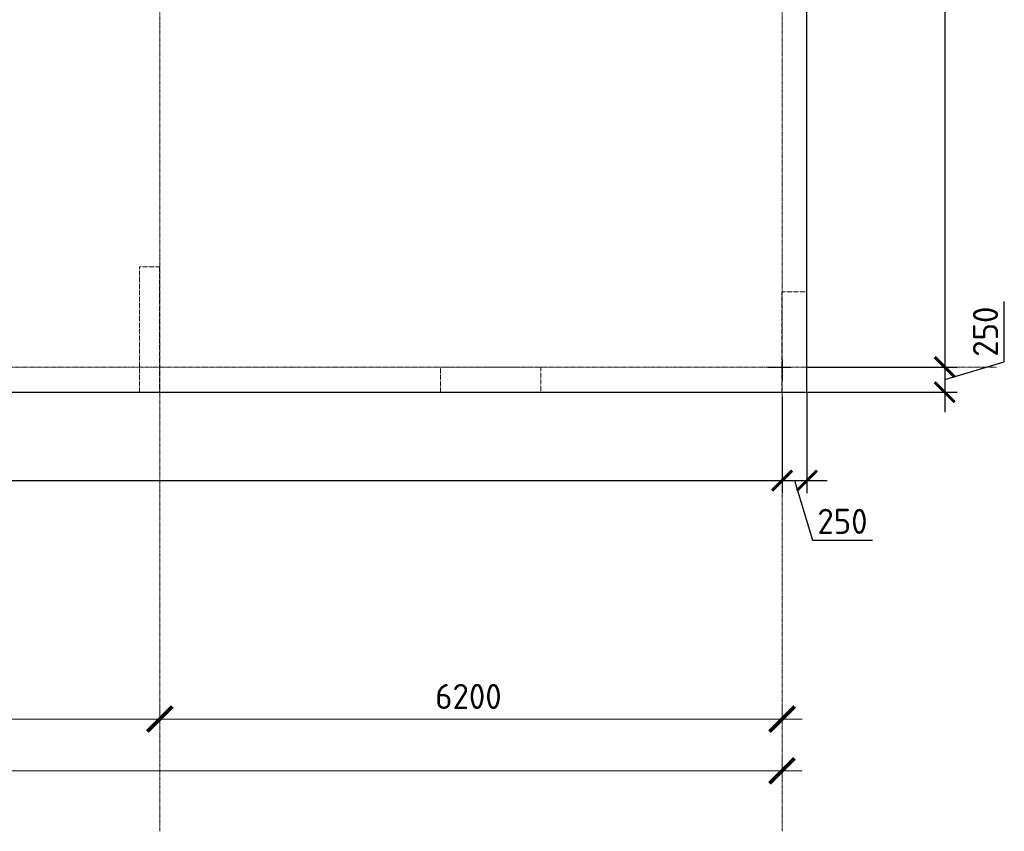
# Model space of a CAD drawing. Header units: millimetres. Extents: x -42044588 to 856694, y -806701 to 941911.
# Tile 905 of 1056: x -155493 to -145681, y -96153 to -88067. Entities that reach past the tile are written whole.
import ezdxf

# ---------------------------------------------------------------- set-up
doc = ezdxf.new("R2010")
doc.units = ezdxf.units.MM
for name, pattern in [('______5', [1100, 800, -100, 100, -100]), ('DASHED', [7, 5, -2, 0]), ('осевая', [50.8, 31.75, -6.35, 6.35, -6.35])]:
    doc.linetypes.add(name, pattern=pattern)
for name, color, linetype, lineweight in [('907Сл Осевые', 1, 'Continuous', 0), ('Оси', 40, '______5', 18), ('Перекрытие ж_бетон', 1, 'Continuous', 30), ('РАЗМЕРЫ', 1, 'Continuous', 9)]:
    doc.layers.add(name, color=color, linetype=linetype, lineweight=lineweight)
doc.layers.add('Колонна_ бетон', color=7, linetype='Continuous', lineweight=50, true_color=0xb4b496)
doc.styles.add('GOST-2.304_Type-B', font='GOST_Common.ttf')
doc.dimstyles.new('СПДС', dxfattribs={"dimscale": 100, "dimtxt": 2.5, "dimasz": 2, "dimexe": 1.25, "dimexo": 0, "dimtad": 1, "dimdec": 0, "dimrnd": 5, "dimtxsty": 'GOST-2.304_Type-B', "dimblk": 'ARCHTICK', "dimcen": 2.5, "dimdle": 2, "dimclrd": 1, "dimclre": 1, "dimclrt": 1, "dimadec": 0, "dimazin": 2, "dimtfac": 0.75, "dimtdec": 0, "dimtmove": 1, "dimatfit": 3, "dimfxl": 0, "dimtolj": 1, "dimarcsym": 0})

# ---------------------------------------------------------------- blocks, each defined once
blk = doc.blocks.new('_ArchTick')
at = {"color": 0, "linetype": 'ByBlock', "const_width": 0.15}
blk.add_lwpolyline([(-0.5, -0.5), (0.5, 0.5)], dxfattribs=at)
blk = doc.blocks.new('*D433')
at = {"layer": 'DEFPOINTS', "color": 0, "transparency": 16777216}
for p in [(-146962, -75128.5), (-147646, -91528.5), (-146274.9, -91528.5)]:
    blk.add_point(p, dxfattribs=at)
at = {"layer": 'РАЗМЕРЫ', "color": 1, "lineweight": -2, "transparency": 16777216}
for p, q in [((-146274.9, -74928.5), (-146274.9, -91728.5)), ((-146962, -75128.5), (-146149.9, -75128.5)), ((-147646, -91528.5), (-146149.9, -91528.5))]:
    blk.add_line(p, q, dxfattribs=at)
at = {"layer": 'РАЗМЕРЫ', "color": 1, "lineweight": -2, "transparency": 16777216, "xscale": 200, "yscale": 200, "zscale": 200}
for p, rotation in [((-146274.9, -75128.5), 90), ((-146274.9, -91528.5), 270)]:
    blk.add_blockref('_ArchTick', p, dxfattribs=dict(at, rotation=rotation))
at = {"layer": 'РАЗМЕРЫ', "color": 1, "lineweight": 0, "transparency": 16777216, "insert": (-146462.4, -83328.5), "char_height": 250, "attachment_point": 5, "rotation": 90, "style": 'GOST-2.304_Type-B'}
blk.add_mtext('\\A1;16400', dxfattribs=at)
blk = doc.blocks.new('*D435')
at = {"layer": 'DEFPOINTS', "color": 0, "transparency": 16777216}
for p in [(-147646, -91528.5), (-147647.9, -91778.5, -720), (-146274.9, -91778.5)]:
    blk.add_point(p, dxfattribs=at)
at = {"layer": 'РАЗМЕРЫ', "color": 1, "lineweight": -2, "transparency": 16777216}
for p, q in [((-145681.2, -91475.4), (-145681.2, -90875.4)), ((-146274.9, -91328.5), (-146274.9, -91978.5)), ((-147646, -91528.5), (-146149.9, -91528.5)), ((-146274.9, -91653.5), (-145681.2, -91475.4)), ((-147647.9, -91778.5), (-146149.9, -91778.5))]:
    blk.add_line(p, q, dxfattribs=at)
at = {"layer": 'РАЗМЕРЫ', "color": 1, "lineweight": -2, "transparency": 16777216, "xscale": 200, "yscale": 200, "zscale": 200}
for p, rotation in [((-146274.9, -91528.5), 90), ((-146274.9, -91778.5), 270)]:
    blk.add_blockref('_ArchTick', p, dxfattribs=dict(at, rotation=rotation))
at = {"layer": 'РАЗМЕРЫ', "color": 1, "lineweight": 0, "transparency": 16777216, "insert": (-145868.7, -91175.4), "char_height": 250, "attachment_point": 5, "rotation": 90, "style": 'GOST-2.304_Type-B'}
blk.add_mtext('\\A1;250', dxfattribs=at)
blk = doc.blocks.new('*D6689')
at = {"color": 1, "lineweight": 0, "transparency": 16777216}
for p, q in [((983645.5, -18715.9), (983645.5, -18590.9)), ((1030445.5, -18830.2), (1030445.5, -18590.9)), ((983445.5, -18715.9), (1030645.5, -18715.9))]:
    blk.add_line(p, q, dxfattribs=at)
at = {"layer": 'DEFPOINTS', "color": 0, "transparency": 16777216}
for p in [(983645.5, -18715.9), (1030445.5, -18715.9), (1030445.5, -18830.2)]:
    blk.add_point(p, dxfattribs=at)
at = {"color": 1, "lineweight": 0, "transparency": 16777216, "xscale": 250, "yscale": 250, "zscale": 250, "rotation": 180}
blk.add_blockref('_ArchTick', (983645.5, -18715.9), dxfattribs=at)
at = {"color": 1, "lineweight": 0, "transparency": 16777216, "xscale": 250, "yscale": 250, "zscale": 250}
blk.add_blockref('_ArchTick', (1030445.5, -18715.9), dxfattribs=at)
at = {"color": 1, "lineweight": 0, "transparency": 16777216, "insert": (1001863, -18605.2), "char_height": 250, "width": 104166.667, "attachment_point": 5, "style": 'GOST-2.304_Type-B'}
blk.add_mtext('\\A1;46800', dxfattribs=at)
blk = doc.blocks.new('*D6706')
at = {"color": 1, "lineweight": 0, "transparency": 16777216}
for p, q in [((1020445.5, -18199), (1020445.5, -18074)), ((1024245.5, -18199), (1024245.5, -18074)), ((1020245.5, -18199), (1024445.5, -18199))]:
    blk.add_line(p, q, dxfattribs=at)
at = {"layer": 'DEFPOINTS', "color": 0, "transparency": 16777216}
for p in [(1020445.5, -18199), (1024245.5, -18199), (1024245.5, -18199)]:
    blk.add_point(p, dxfattribs=at)
at = {"color": 1, "lineweight": 0, "transparency": 16777216, "xscale": 250, "yscale": 250, "zscale": 250, "rotation": 180}
blk.add_blockref('_ArchTick', (1020445.5, -18199), dxfattribs=at)
at = {"color": 1, "lineweight": 0, "transparency": 16777216, "xscale": 250, "yscale": 250, "zscale": 250}
blk.add_blockref('_ArchTick', (1024245.5, -18199), dxfattribs=at)
at = {"color": 1, "lineweight": 0, "transparency": 16777216, "insert": (1022345.5, -17974), "char_height": 250, "width": 83333.333, "attachment_point": 5, "style": 'GOST-2.304_Type-B'}
blk.add_mtext('\\A1;3800', dxfattribs=at)
blk = doc.blocks.new('*D6707')
at = {"color": 1, "lineweight": 0, "transparency": 16777216}
for p, q in [((1024245.5, -18199), (1024245.5, -18074)), ((1030445.5, -18199), (1030445.5, -18074)), ((1024045.5, -18199), (1030645.5, -18199))]:
    blk.add_line(p, q, dxfattribs=at)
at = {"layer": 'DEFPOINTS', "color": 0, "transparency": 16777216}
for p in [(1024245.5, -18199), (1030445.5, -18199), (1030445.5, -18199)]:
    blk.add_point(p, dxfattribs=at)
at = {"color": 1, "lineweight": 0, "transparency": 16777216, "xscale": 250, "yscale": 250, "zscale": 250, "rotation": 180}
blk.add_blockref('_ArchTick', (1024245.5, -18199), dxfattribs=at)
at = {"color": 1, "lineweight": 0, "transparency": 16777216, "xscale": 250, "yscale": 250, "zscale": 250}
blk.add_blockref('_ArchTick', (1030445.5, -18199), dxfattribs=at)
at = {"color": 1, "lineweight": 0, "transparency": 16777216, "insert": (1027320.4, -17974), "char_height": 250, "width": 83333.333, "attachment_point": 5, "style": 'GOST-2.304_Type-B'}
blk.add_mtext('\\A1;6200', dxfattribs=at)
blk = doc.blocks.new('подложка стн 1-го этажа')
at = {"layer": 'Колонна_ бетон', "color": 252, "linetype": 'DASHED', "lineweight": 0, "ltscale": 0.5, "true_color": 0x939598, "transparency": 33554687}
for p, q in [((54843.8, 9711.8, -200), (54843.8, 9711.8, -200)), ((55093.8, 9461.8, -200), (55093.8, 9461.8, -200))]:
    blk.add_line(p, q, dxfattribs=at)
for points, elevation in [([(48444.1, 10711.8), (48643.9, 10711.8), (48643.9, 9461.8), (48444.1, 9461.8)], -560), ([(54843.8, 10461.8), (55093.8, 10461.8), (55093.8, 9461.8), (54843.8, 9461.8)], -360), ([(51443.8, 9711.8), (52443.8, 9711.8), (52443.8, 9461.8), (51443.8, 9461.8)], -360)]:
    blk.add_lwpolyline(points, close=True, dxfattribs=dict(at, elevation=elevation))
blk = doc.blocks.new('*D5985')
at = {"layer": '907Сл Осевые', "color": 1, "lineweight": -2, "transparency": 16777216}
for p, q in [((-194695.8, -91779.8), (-194695.8, -92784)), ((-147896, -91824.1), (-147896, -92784)), ((-194895.8, -92659), (-147696, -92659))]:
    blk.add_line(p, q, dxfattribs=at)
at = {"layer": 'DEFPOINTS', "color": 0, "transparency": 16777216}
for p in [(-194695.8, -91779.8), (-147896, -91824.1), (-147896, -92659)]:
    blk.add_point(p, dxfattribs=at)
at = {"layer": '907Сл Осевые', "color": 1, "lineweight": -2, "transparency": 16777216, "xscale": 200, "yscale": 200, "zscale": 200, "rotation": 180}
blk.add_blockref('_ArchTick', (-194695.8, -92659), dxfattribs=at)
at = {"layer": '907Сл Осевые', "color": 1, "lineweight": -2, "transparency": 16777216, "xscale": 200, "yscale": 200, "zscale": 200}
blk.add_blockref('_ArchTick', (-147896, -92659), dxfattribs=at)
at = {"layer": '907Сл Осевые', "color": 1, "lineweight": 0, "transparency": 16777216, "insert": (-171295.9, -92471.5), "char_height": 250, "attachment_point": 5, "style": 'GOST-2.304_Type-B'}
blk.add_mtext('\\A1;46800', dxfattribs=at)
blk = doc.blocks.new('*D5986')
at = {"layer": '907Сл Осевые', "color": 1, "lineweight": -2, "transparency": 16777216}
for p, q in [((-147896, -91824.1), (-147896, -92784)), ((-147647.9, -91778.5), (-147647.9, -92784)), ((-148096, -92659), (-147447.9, -92659)), ((-147771.9, -92659), (-147593.8, -93252.7)), ((-147593.8, -93252.7), (-146993.8, -93252.7))]:
    blk.add_line(p, q, dxfattribs=at)
at = {"layer": 'DEFPOINTS', "color": 0, "transparency": 16777216}
for p in [(-147896, -91824.1), (-147647.9, -91778.5, -360), (-147647.9, -92659)]:
    blk.add_point(p, dxfattribs=at)
at = {"layer": '907Сл Осевые', "color": 1, "lineweight": -2, "transparency": 16777216, "xscale": 200, "yscale": 200, "zscale": 200, "rotation": 180}
blk.add_blockref('_ArchTick', (-147896, -92659), dxfattribs=at)
at = {"layer": '907Сл Осевые', "color": 1, "lineweight": -2, "transparency": 16777216, "xscale": 200, "yscale": 200, "zscale": 200}
blk.add_blockref('_ArchTick', (-147647.9, -92659), dxfattribs=at)
at = {"layer": '907Сл Осевые', "color": 1, "lineweight": 0, "transparency": 16777216, "insert": (-147293.8, -93065.2), "char_height": 250, "attachment_point": 5, "style": 'GOST-2.304_Type-B'}
blk.add_mtext('\\A1;250', dxfattribs=at)
blk = doc.blocks.new('блочина')
for p, q in [((150412.8, 50955), (150412.8, 50740.6)), ((150269.9, 50879.6), (150507.8, 50879.6))]:
    blk.add_line(p, q)
blk = doc.blocks.new('оси2')
at = {"layer": 'Оси', "color": 16, "linetype": 'осевая', "lineweight": 0, "ltscale": 0.25, "transparency": 33554687}
for p, q in [((1024245.5, 3375.3), (1024245.5, -19317.6)), ((1030445.5, 3375.3), (1030445.5, -19317.6)), ((979200, -14692.9), (1032582.1, -14692.9))]:
    blk.add_line(p, q, dxfattribs=at)
at = {"lineweight": 0}
for base, p1, p2, picture, middle in [((1024245.5, -18199), (1020445.5, -18199), (1024245.5, -18199), '*D6706', (1022345.5, -18199)), ((1030445.5, -18199), (1024245.5, -18199), (1030445.5, -18199), '*D6707', (1027320.4, -18199)), ((1030445.5, -18715.9), (983645.5, -18715.9), (1030445.5, -18830.2), '*D6689', (1001863, -18830.2))]:
    dim = blk.add_linear_dim(base=base, p1=p1, p2=p2, dimstyle='СПДС', override={"dimgap": 1, "dimlwd": 0, "dimlwe": 0}, dxfattribs=at)
    dim.commit()
    dim.dimension.update_dxf_attribs({"geometry": picture, "text_midpoint": middle, "dimtype": 160})

msp = doc.modelspace()

# ---------------------------------------------------------------- linework, layer by layer
at = {"layer": 'Перекрытие ж_бетон'}
for points, elevation in [([(-194947.756, -74878.517), (-194947.885, -88878.517), (-194947.861, -88878.517), (-194947.861, -91778.517), (-190847.861, -91778.517), (-190847.885, -91778.517), (-154047.885, -91778.517), (-154047.861, -91778.517), (-147647.861, -91778.517), (-147647.861, -74878.517), (-194947.756, -74878.517)], -720), ([(-194947.859, -91778.516), (-190847.858, -91778.521), (-190847.858, -91778.516), (-154047.858, -91778.516), (-154047.858, -91778.516), (-147647.859, -91778.516), (-147647.857, -74878.517), (-194947.729, -74878.517), (-194947.858, -88878.516), (-194947.858, -88878.516), (-194947.861, -91778.516)], -360)]:
    msp.add_lwpolyline(points, dxfattribs=dict(at, elevation=elevation))

# ---------------------------------------------------------------- block references
for name, p in [('подложка стн 1-го этажа', (-202741.986, -101240.485, -160)), ('блочина', (-298308.7, -142408.162))]:
    msp.add_blockref(name, p)
at = {"layer": 'РАЗМЕРЫ'}
msp.add_blockref('оси2', (-1178341.537, -76835.635), dxfattribs=at)

# ---------------------------------------------------------------- dimensions: what is measured, and where the dimension line sits
at = {"layer": '907Сл Осевые', "lineweight": 0}
for base, p1, p2, picture, middle in [((-147896.021, -92658.978), (-194695.779, -91779.802), (-147896.021, -91824.103), '*D5985', (-171295.9, -92471.478)), ((-147647.859, -92658.978), (-147896.021, -91824.103), (-147647.859, -91778.516, -360), '*D5986', (-147531.315, -93065.228))]:
    dim = msp.add_linear_dim(base=base, p1=p1, p2=p2, dimstyle='СПДС', dxfattribs=at)
    dim.commit()
    dim.dimension.update_dxf_attribs({"geometry": picture, "text_midpoint": middle})
at = {"layer": 'РАЗМЕРЫ', "lineweight": 0}
for base, p1, p2, picture, middle in [((-146274.915, -91528.518), (-146962.028, -75128.517), (-147645.986, -91528.518), '*D433', (-146462.415, -83328.518)), ((-146274.915, -91778.517), (-147645.986, -91528.518), (-147647.861, -91778.517, -720), '*D435', (-145868.665, -91412.893))]:
    dim = msp.add_linear_dim(base=base, p1=p1, p2=p2, angle=90, dimstyle='СПДС', override={"dimrnd": 5}, dxfattribs=at)
    dim.commit()
    dim.dimension.update_dxf_attribs({"geometry": picture, "text_midpoint": middle})

doc.saveas('drawing.dxf')
